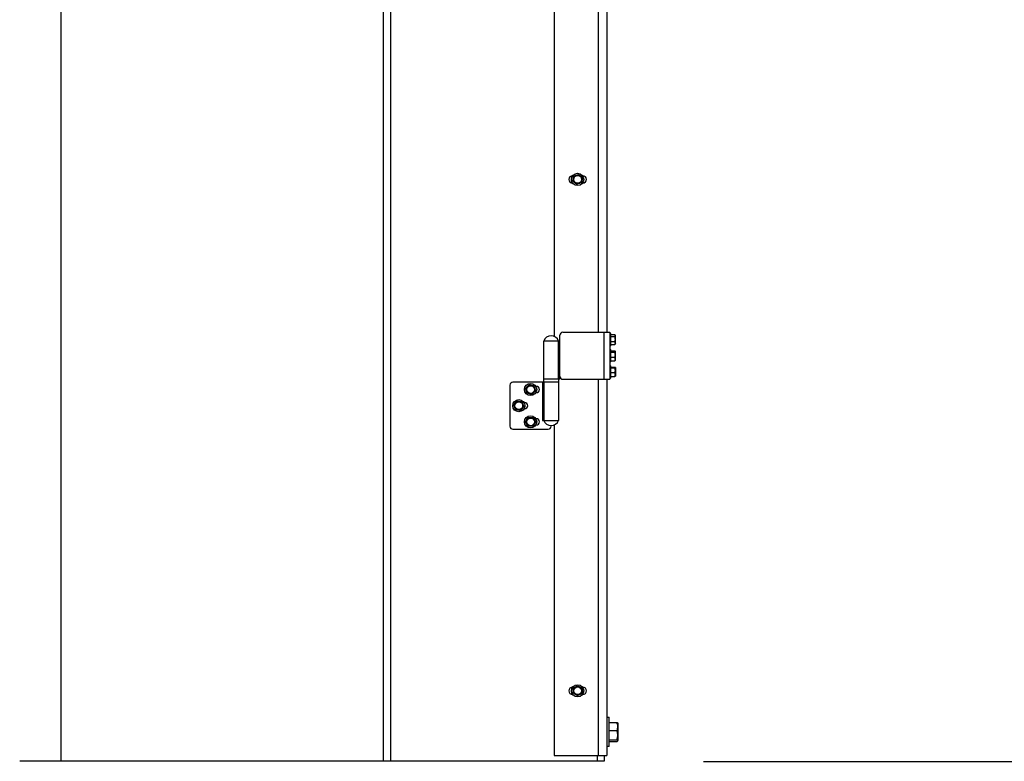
# Model space of a CAD drawing. Header units: inches. Extents: x 170 to 288, y 234 to 248.
# Tile 309 of 480: x 233.56 to 234.96, y 240.14 to 241.19. Entities that reach past the tile are written whole.
import ezdxf

# ---------------------------------------------------------------- set-up
doc = ezdxf.new("R2010")
doc.units = ezdxf.units.IN
doc.header["$LTSCALE"] = 0.25
doc.header["$MEASUREMENT"] = 0
doc.layers.add('ANNOTATIONS', color=1, linetype='Continuous')
doc.layers.add('STANDARD Z GUIDE MOTOR LH', color=7, linetype='Continuous')
doc.styles.add('ARIAL', font='arial.ttf', dxfattribs={"height": 0.09375})
doc.dimstyles.new('STANDARD$0', dxfattribs={"dimtxt": 0.09375, "dimasz": 0.09375, "dimexe": 0.03125, "dimexo": 0.046875, "dimgap": 0.09, "dimtad": 0, "dimtih": 1, "dimtoh": 1, "dimdec": 4, "dimzin": 0, "dimdsep": 46, "dimtxsty": 'ARIAL', "dimcen": 0.09, "dimadec": 0, "dimazin": 0, "dimtfac": 1, "dimtdec": 4, "dimtofl": 0, "dimtmove": 0, "dimatfit": 1, "dimfxl": 1, "dimtolj": 1, "dimtzin": 0, "dimarcsym": 0})

# ---------------------------------------------------------------- blocks, each defined once
blk = doc.blocks.new('*D51')
at = {"layer": 'ANNOTATIONS', "color": 0, "lineweight": -2, "transparency": 16777216}
for p, q in [((234.1246, 244.1438), (235.8396, 244.1438)), ((235.8083, 244.05), (235.8083, 242.2801)), ((235.8083, 240.2332), (235.8083, 242.0031)), ((234.5309, 240.1394), (235.8396, 240.1394))]:
    blk.add_line(p, q, dxfattribs=at)
at = {"layer": 'ANNOTATIONS', "color": 0, "transparency": 16777216}
for points in [[(235.7927, 244.05), (235.8239, 244.05), (235.8083, 244.1438)], [(235.7927, 240.2332), (235.8239, 240.2332), (235.8083, 240.1394)]]:
    blk.add_solid(points, dxfattribs=at)
at = {"layer": 'defpoints', "color": 0, "transparency": 16777216}
for p in [(234.0777, 244.1438), (235.8083, 244.1438), (234.484, 240.1394)]:
    blk.add_point(p, dxfattribs=at)
at = {"layer": 'ANNOTATIONS', "color": 0, "transparency": 16777216, "insert": (235.8083, 242.1416), "char_height": 0.09375, "attachment_point": 5, "style": 'ARIAL'}
blk.add_mtext('\\A1;OPENING HEIGHT', dxfattribs=at)

msp = doc.modelspace()

# ---------------------------------------------------------------- linework, layer by layer
at = {"layer": 'STANDARD Z GUIDE MOTOR LH'}
for p, q in [((233.62082, 240.13944), (233.62082, 245.57528)), ((234.07775, 240.13944), (234.07775, 245.57528)), ((234.08738, 244.18944), (234.08738, 240.13944)), ((234.38191, 242.15111), (234.38191, 240.74778)), ((234.39421, 242.15111), (234.39421, 240.74778)), ((234.31941, 242.0863), (234.31941, 240.74176)), ((234.34582, 240.96965), (234.34546, 240.96965)), ((234.34715, 240.969), (234.35052, 240.97028)), ((234.35389, 240.97157), (234.35669, 240.96929)), ((234.36004, 240.96965), (234.35968, 240.96965)), ((234.34546, 240.95924), (234.34582, 240.95924)), ((234.3516, 240.95732), (234.3488, 240.9596)), ((234.35835, 240.95989), (234.35498, 240.9586)), ((234.35968, 240.95924), (234.36004, 240.95924)), ((234.32755, 240.68111), (234.32755, 240.74361)), ((234.33171, 240.74778), (234.39818, 240.74778)), ((234.39005, 240.74778), (234.39005, 240.68111)), ((234.39818, 240.74778), (234.39818, 240.68111)), ((234.39818, 240.74603), (234.39985, 240.74603)), ((234.39985, 240.72869), (234.39985, 240.74603)), ((234.39985, 240.74454), (234.40562, 240.74454)), ((234.39985, 240.74162), (234.40562, 240.74162)), ((234.40562, 240.74162), (234.40618, 240.74308)), ((234.40582, 240.74423), (234.40618, 240.74361)), ((234.40582, 240.74423), (234.40582, 240.74423)), ((234.40618, 240.73111), (234.40618, 240.74361)), ((234.30472, 240.67694), (234.30472, 240.73528)), ((234.32755, 240.73528), (234.30472, 240.73528)), ((234.32555, 240.68111), (234.32555, 240.73528)), ((234.39985, 240.72869), (234.39818, 240.72869)), ((234.39818, 240.72311), (234.39985, 240.72311)), ((234.39985, 240.73445), (234.40562, 240.73445)), ((234.39985, 240.73019), (234.40562, 240.73019)), ((234.39985, 240.70578), (234.39985, 240.72311)), ((234.40562, 240.73019), (234.40618, 240.73232)), ((234.40576, 240.73053), (234.40562, 240.73019)), ((234.40618, 240.73111), (234.40582, 240.73049)), ((234.39985, 240.72146), (234.40562, 240.72146)), ((234.39985, 240.71941), (234.40562, 240.71941)), ((234.39985, 240.7124), (234.40562, 240.7124)), ((234.40562, 240.71941), (234.40618, 240.72044)), ((234.40562, 240.70743), (234.40618, 240.70991)), ((234.40599, 240.72102), (234.406, 240.72101)), ((234.406, 240.72101), (234.40618, 240.72069)), ((234.40618, 240.70819), (234.40618, 240.72069)), ((234.39985, 240.70578), (234.39818, 240.70578)), ((234.39818, 240.70019), (234.39985, 240.70019)), ((234.39985, 240.70743), (234.40562, 240.70743)), ((234.39985, 240.68286), (234.39985, 240.70019)), ((234.39985, 240.69819), (234.40562, 240.69819)), ((234.39985, 240.69726), (234.40562, 240.69726)), ((234.40591, 240.70793), (234.40562, 240.70743)), ((234.40562, 240.69726), (234.40618, 240.69773)), ((234.406, 240.70788), (234.40599, 240.70787)), ((234.40618, 240.70819), (234.406, 240.70788)), ((234.40618, 240.69773), (234.40618, 240.68528)), ((234.32755, 240.68111), (234.30472, 240.68111)), ((234.32572, 240.68111), (234.32572, 240.62278)), ((234.33171, 240.68111), (234.39818, 240.68111)), ((234.38191, 240.68111), (234.38191, 240.14778)), ((234.39421, 240.68111), (234.39421, 240.14778)), ((234.39985, 240.68286), (234.39818, 240.68286)), ((234.39985, 240.6906), (234.40562, 240.6906)), ((234.39985, 240.68487), (234.40562, 240.68487)), ((234.40562, 240.68487), (234.40618, 240.68773)), ((234.25689, 240.67278), (234.25689, 240.61444)), ((234.32572, 240.67694), (234.26106, 240.67694)), ((234.27913, 240.66857), (234.28175, 240.67106)), ((234.29128, 240.6715), (234.29213, 240.66799)), ((234.29439, 240.67094), (234.29351, 240.67094)), ((234.3029, 240.67694), (234.3029, 240.62278)), ((234.3049, 240.67694), (234.3049, 240.62278)), ((234.28083, 240.66155), (234.27998, 240.66506)), ((234.29298, 240.66449), (234.29036, 240.662)), ((234.29351, 240.66211), (234.29439, 240.66211)), ((234.26226, 240.64476), (234.26454, 240.64755)), ((234.26483, 240.63801), (234.26355, 240.64138)), ((234.27394, 240.64921), (234.27523, 240.64584)), ((234.27651, 240.64247), (234.27424, 240.63967)), ((234.27772, 240.64803), (234.27685, 240.64803)), ((234.27685, 240.63919), (234.27772, 240.63919)), ((234.28966, 240.62694), (234.29147, 240.62382)), ((234.27884, 240.62069), (234.28064, 240.62382)), ((234.28245, 240.61444), (234.28064, 240.61757)), ((234.29327, 240.62069), (234.29147, 240.61757)), ((234.29439, 240.62511), (234.29351, 240.62511)), ((234.29351, 240.61628), (234.29439, 240.61628)), ((234.3029, 240.62278), (234.32572, 240.62278)), ((234.31522, 240.61444), (234.31522, 240.61549)), ((234.31941, 240.6163), (234.31941, 240.14778)), ((234.26106, 240.61028), (234.31106, 240.61028)), ((234.34582, 240.24465), (234.34546, 240.24465)), ((234.3465, 240.24305), (234.34962, 240.24486)), ((234.35275, 240.24666), (234.35587, 240.24486)), ((234.359, 240.23584), (234.35587, 240.23403)), ((234.36004, 240.24465), (234.35968, 240.24465)), ((234.34546, 240.23424), (234.34582, 240.23424)), ((234.35275, 240.23223), (234.34962, 240.23403)), ((234.35968, 240.23424), (234.36004, 240.23424)), ((234.39421, 240.20194), (234.39755, 240.20194)), ((234.39755, 240.16028), (234.39755, 240.20194)), ((234.39755, 240.1945), (234.40856, 240.1945)), ((234.40968, 240.19361), (234.40968, 240.16873)), ((234.39755, 240.18313), (234.40856, 240.18313)), ((234.39755, 240.16974), (234.40856, 240.16974)), ((234.39755, 240.16772), (234.40856, 240.16772)), ((234.39755, 240.16028), (234.39421, 240.16028)), ((234.39025, 240.13944), (233.56212, 240.13944)), ((234.39025, 240.13944), (233.56212, 240.13944)), ((234.39025, 240.13944), (233.56212, 240.13944)), ((234.14608, 240.13944), (233.62082, 240.13944)), ((234.31941, 240.14778), (234.39421, 240.14778)), ((234.38061, 240.14778), (234.38061, 240.13944)), ((234.39025, 240.14778), (234.39025, 240.13944))]:
    msp.add_line(p, q, dxfattribs=at)
for centre, radius in [((234.35275, 240.96444), 0.00867), ((234.35275, 240.96444), 0.00625), ((234.35275, 240.96444), 0.00547), ((234.28606, 240.66653), 0.00867), ((234.28606, 240.66653), 0.00625), ((234.28606, 240.66653), 0.00547), ((234.26939, 240.64361), 0.00867), ((234.26939, 240.64361), 0.00625), ((234.26939, 240.64361), 0.00547), ((234.28606, 240.62069), 0.00867), ((234.28606, 240.62069), 0.00625), ((234.28606, 240.62069), 0.00547), ((234.35275, 240.23944), 0.00867), ((234.35275, 240.23944), 0.00625), ((234.35275, 240.23944), 0.00547)]:
    msp.add_circle(centre, radius, dxfattribs=at)
for centre, radius, start, end in [((234.34546, 240.96444), 0.00521, 90, 270), ((234.36004, 240.96444), 0.00521, 270, 90), ((234.31522, 240.73136), 0.01121, 20.44434, 159.55566), ((234.33171, 240.74361), 0.00417, 90, 180), ((234.33171, 240.68528), 0.00417, 180, 270), ((234.26106, 240.67278), 0.00417, 90, 180), ((234.29439, 240.66653), 0.00442, 270, 90), ((234.27772, 240.64361), 0.00442, 270, 90), ((234.26106, 240.61444), 0.00417, 180, 270), ((234.29439, 240.62069), 0.00442, 270, 90), ((234.31522, 240.62669), 0.01121, 200.44434, 339.55566), ((234.31106, 240.61444), 0.00417, 270, 0), ((234.34546, 240.23944), 0.00521, 90, 270), ((234.36004, 240.23944), 0.00521, 270, 90)]:
    msp.add_arc(centre, radius, start, end, dxfattribs=at)
for points, knots in [([(234.34601, 240.96187), (234.34605, 240.96217), (234.34624, 240.96333), (234.34643, 240.96454), (234.34658, 240.96544)], [0, 0, 0, 0, 0.2575348, 1, 1, 1, 1]), ([(234.3488, 240.9596), (234.34874, 240.95965), (234.34779, 240.96042), (234.34687, 240.96117), (234.34601, 240.96187)], [0, 0, 0, 0, 0.0702353, 1, 1, 1, 1]), ([(234.34658, 240.96544), (234.34663, 240.96576), (234.34682, 240.96697), (234.34701, 240.96814), (234.34715, 240.969)], [0, 0, 0, 0, 0.268646, 1, 1, 1, 1]), ([(234.35052, 240.97028), (234.3506, 240.97031), (234.35174, 240.97075), (234.35286, 240.97117), (234.35389, 240.97157)], [0, 0, 0, 0, 0.07018724, 1, 1, 1, 1]), ([(234.35669, 240.96929), (234.35676, 240.96924), (234.3577, 240.96847), (234.35863, 240.96772), (234.35949, 240.96702)], [0, 0, 0, 0, 0.07018508, 1, 1, 1, 1]), ([(234.35892, 240.96345), (234.35878, 240.96256), (234.35858, 240.96135), (234.35839, 240.96019), (234.35835, 240.95989)], [0, 0, 0, 0, 0.7424033, 1, 1, 1, 1]), ([(234.35949, 240.96702), (234.35935, 240.96616), (234.35916, 240.96498), (234.35897, 240.96378), (234.35892, 240.96345)], [0, 0, 0, 0, 0.73135521, 1, 1, 1, 1]), ([(234.35498, 240.9586), (234.3549, 240.95857), (234.35376, 240.95814), (234.35264, 240.95771), (234.3516, 240.95732)], [0, 0, 0, 0, 0.07018724, 1, 1, 1, 1]), ([(234.40618, 240.73804), (234.40617, 240.73836), (234.40614, 240.73958), (234.40584, 240.74076), (234.40562, 240.74162)], [0, 0, 0, 0, 0.2686246, 1, 1, 1, 1]), ([(234.40562, 240.73445), (234.40571, 240.73475), (234.40603, 240.73592), (234.40612, 240.73713), (234.40618, 240.73804)], [0, 0, 0, 0, 0.2575991, 1, 1, 1, 1]), ([(234.40618, 240.74308), (234.40618, 240.74311), (234.40618, 240.74349), (234.40596, 240.74386), (234.40576, 240.74419)], [0, 0, 0, 0, 0.0917314, 1, 1, 1, 1]), ([(234.40618, 240.73232), (234.40618, 240.73237), (234.40617, 240.73309), (234.40589, 240.73379), (234.40562, 240.73445)], [0, 0, 0, 0, 0.07019064, 1, 1, 1, 1]), ([(234.40618, 240.72044), (234.40618, 240.72046), (234.40617, 240.72081), (234.40589, 240.72115), (234.40562, 240.72146)], [0, 0, 0, 0, 0.0702001, 1, 1, 1, 1]), ([(234.40618, 240.7159), (234.40617, 240.71622), (234.40614, 240.71741), (234.40584, 240.71857), (234.40562, 240.71941)], [0, 0, 0, 0, 0.2686567, 1, 1, 1, 1]), ([(234.40562, 240.7124), (234.40571, 240.71269), (234.40603, 240.71383), (234.40612, 240.71502), (234.40618, 240.7159)], [0, 0, 0, 0, 0.2575767, 1, 1, 1, 1]), ([(234.40618, 240.70991), (234.40618, 240.70997), (234.40617, 240.71081), (234.40589, 240.71163), (234.40562, 240.7124)], [0, 0, 0, 0, 0.0702323, 1, 1, 1, 1]), ([(234.40618, 240.69773), (234.40618, 240.69774), (234.40617, 240.69789), (234.40589, 240.69805), (234.40562, 240.69819)], [0, 0, 0, 0, 0.0701939, 1, 1, 1, 1]), ([(234.40618, 240.69393), (234.40617, 240.69424), (234.40614, 240.69536), (234.40584, 240.69646), (234.40562, 240.69726)], [0, 0, 0, 0, 0.2686473, 1, 1, 1, 1]), ([(234.40562, 240.6906), (234.40571, 240.69088), (234.40603, 240.69197), (234.40612, 240.6931), (234.40618, 240.69393)], [0, 0, 0, 0, 0.2575757, 1, 1, 1, 1]), ([(234.40618, 240.68773), (234.40618, 240.6878), (234.40617, 240.68877), (234.40589, 240.68972), (234.40562, 240.6906)], [0, 0, 0, 0, 0.0701598, 1, 1, 1, 1]), ([(234.40618, 240.68533), (234.40618, 240.68532), (234.40617, 240.68516), (234.40589, 240.68501), (234.40562, 240.68487)], [0, 0, 0, 0, 0.0701968, 1, 1, 1, 1]), ([(234.27998, 240.66506), (234.27996, 240.66515), (234.27967, 240.66633), (234.27939, 240.66749), (234.27913, 240.66857)], [0, 0, 0, 0, 0.0702066, 1, 1, 1, 1]), ([(234.28175, 240.67106), (234.28181, 240.67112), (234.28269, 240.67196), (234.28356, 240.67278), (234.28436, 240.67354)], [0, 0, 0, 0, 0.07020217, 1, 1, 1, 1]), ([(234.28436, 240.67354), (234.2852, 240.6733), (234.28634, 240.67296), (234.28751, 240.67262), (234.28782, 240.67252)], [0, 0, 0, 0, 0.731365, 1, 1, 1, 1]), ([(234.28782, 240.67252), (234.28869, 240.67227), (234.28987, 240.67192), (234.29099, 240.67159), (234.29128, 240.6715)], [0, 0, 0, 0, 0.7424476, 1, 1, 1, 1]), ([(234.29213, 240.66799), (234.29215, 240.66791), (234.29244, 240.66673), (234.29272, 240.66556), (234.29298, 240.66449)], [0, 0, 0, 0, 0.0702066, 1, 1, 1, 1]), ([(234.28429, 240.66053), (234.28397, 240.66063), (234.2828, 240.66097), (234.28166, 240.66131), (234.28083, 240.66155)], [0, 0, 0, 0, 0.2686235, 1, 1, 1, 1]), ([(234.28775, 240.65951), (234.28746, 240.6596), (234.28633, 240.65993), (234.28516, 240.66028), (234.28429, 240.66053)], [0, 0, 0, 0, 0.2575524, 1, 1, 1, 1]), ([(234.29036, 240.662), (234.2903, 240.66194), (234.28942, 240.6611), (234.28855, 240.66028), (234.28775, 240.65951)], [0, 0, 0, 0, 0.0701981, 1, 1, 1, 1]), ([(234.26355, 240.64138), (234.26352, 240.64146), (234.26308, 240.6426), (234.26266, 240.64372), (234.26226, 240.64476)], [0, 0, 0, 0, 0.0701992, 1, 1, 1, 1]), ([(234.26454, 240.64755), (234.26459, 240.64762), (234.26536, 240.64857), (234.26612, 240.64949), (234.26682, 240.65035)], [0, 0, 0, 0, 0.07020229, 1, 1, 1, 1]), ([(234.26682, 240.65035), (234.26768, 240.65022), (234.26885, 240.65003), (234.27006, 240.64983), (234.27038, 240.64978)], [0, 0, 0, 0, 0.7313685, 1, 1, 1, 1]), ([(234.27038, 240.64978), (234.27128, 240.64964), (234.27248, 240.64944), (234.27364, 240.64926), (234.27394, 240.64921)], [0, 0, 0, 0, 0.7424477, 1, 1, 1, 1]), ([(234.27424, 240.63967), (234.27418, 240.6396), (234.27341, 240.63866), (234.27266, 240.63773), (234.27196, 240.63687)], [0, 0, 0, 0, 0.07019915, 1, 1, 1, 1]), ([(234.27523, 240.64584), (234.27526, 240.64576), (234.27569, 240.64462), (234.27612, 240.6435), (234.27651, 240.64247)], [0, 0, 0, 0, 0.0702048, 1, 1, 1, 1]), ([(234.2684, 240.63744), (234.26807, 240.63749), (234.26687, 240.63769), (234.26569, 240.63787), (234.26483, 240.63801)], [0, 0, 0, 0, 0.2686354, 1, 1, 1, 1]), ([(234.27196, 240.63687), (234.27166, 240.63692), (234.2705, 240.6371), (234.26929, 240.6373), (234.2684, 240.63744)], [0, 0, 0, 0, 0.2575485, 1, 1, 1, 1]), ([(234.28064, 240.62382), (234.28069, 240.62389), (234.28129, 240.62495), (234.28189, 240.62598), (234.28245, 240.62694)], [0, 0, 0, 0, 0.0702, 1, 1, 1, 1]), ([(234.28245, 240.62694), (234.28332, 240.62694), (234.28451, 240.62694), (234.28573, 240.62694), (234.28606, 240.62694)], [0, 0, 0, 0, 0.7313691, 1, 1, 1, 1]), ([(234.28606, 240.62694), (234.28696, 240.62694), (234.28818, 240.62694), (234.28936, 240.62694), (234.28966, 240.62694)], [0, 0, 0, 0, 0.7424515, 1, 1, 1, 1]), ([(234.28064, 240.61757), (234.2806, 240.61764), (234.27999, 240.6187), (234.27939, 240.61973), (234.27884, 240.62069)], [0, 0, 0, 0, 0.0701998, 1, 1, 1, 1]), ([(234.28606, 240.61444), (234.28573, 240.61444), (234.28451, 240.61444), (234.28332, 240.61444), (234.28245, 240.61444)], [0, 0, 0, 0, 0.2686309, 1, 1, 1, 1]), ([(234.28966, 240.61444), (234.28936, 240.61444), (234.28818, 240.61444), (234.28696, 240.61444), (234.28606, 240.61444)], [0, 0, 0, 0, 0.2575485, 1, 1, 1, 1]), ([(234.29147, 240.61757), (234.29143, 240.6175), (234.29082, 240.61644), (234.29022, 240.61541), (234.28966, 240.61444)], [0, 0, 0, 0, 0.0702, 1, 1, 1, 1]), ([(234.29147, 240.62382), (234.29151, 240.62375), (234.29212, 240.62269), (234.29272, 240.62166), (234.29327, 240.62069)], [0, 0, 0, 0, 0.0701335, 1, 1, 1, 1]), ([(234.3465, 240.23944), (234.3465, 240.23977), (234.3465, 240.24099), (234.3465, 240.24218), (234.3465, 240.24305)], [0, 0, 0, 0, 0.2686692, 1, 1, 1, 1]), ([(234.3465, 240.23584), (234.3465, 240.23614), (234.3465, 240.23732), (234.3465, 240.23854), (234.3465, 240.23944)], [0, 0, 0, 0, 0.2575222, 1, 1, 1, 1]), ([(234.34962, 240.23403), (234.34955, 240.23407), (234.34849, 240.23468), (234.34746, 240.23528), (234.3465, 240.23584)], [0, 0, 0, 0, 0.0701991, 1, 1, 1, 1]), ([(234.34962, 240.24486), (234.3497, 240.2449), (234.35075, 240.24551), (234.35179, 240.24611), (234.35275, 240.24666)], [0, 0, 0, 0, 0.0702048, 1, 1, 1, 1]), ([(234.35587, 240.24486), (234.35595, 240.24481), (234.357, 240.2442), (234.35804, 240.24361), (234.359, 240.24305)], [0, 0, 0, 0, 0.0702077, 1, 1, 1, 1]), ([(234.359, 240.24305), (234.359, 240.24218), (234.359, 240.24099), (234.359, 240.23977), (234.359, 240.23944)], [0, 0, 0, 0, 0.7313308, 1, 1, 1, 1]), ([(234.359, 240.23944), (234.359, 240.23854), (234.359, 240.23732), (234.359, 240.23614), (234.359, 240.23584)], [0, 0, 0, 0, 0.7424778, 1, 1, 1, 1]), ([(234.35587, 240.23403), (234.3558, 240.23399), (234.35474, 240.23338), (234.35371, 240.23278), (234.35275, 240.23223)], [0, 0, 0, 0, 0.0701961, 1, 1, 1, 1]), ([(234.40968, 240.18881), (234.40968, 240.18895), (234.40967, 240.18997), (234.40943, 240.19189), (234.40885, 240.19362), (234.40856, 240.1945)], [0, 0, 0, 0, 0.0701013, 0.5307925, 1, 1, 1, 1]), ([(234.40856, 240.1945), (234.40888, 240.19433), (234.40951, 240.194), (234.40962, 240.19366), (234.40968, 240.19349)], [0, 0, 0, 0, 0.4954695, 1, 1, 1, 1]), ([(234.40856, 240.18313), (234.40888, 240.18405), (234.40951, 240.18592), (234.40962, 240.18784), (234.40968, 240.18881)], [0, 0, 0, 0, 0.4954607, 1, 1, 1, 1]), ([(234.40968, 240.17644), (234.40967, 240.177), (234.40961, 240.17926), (234.40901, 240.18147), (234.40856, 240.18313)], [0, 0, 0, 0, 0.2463304, 1, 1, 1, 1]), ([(234.40856, 240.16974), (234.40872, 240.17024), (234.40937, 240.17243), (234.40955, 240.17469), (234.40968, 240.17644)], [0, 0, 0, 0, 0.22938482, 1, 1, 1, 1]), ([(234.40968, 240.16873), (234.40968, 240.16876), (234.40967, 240.16894), (234.40943, 240.16928), (234.40885, 240.16959), (234.40856, 240.16974)], [0, 0, 0, 0, 0.0700899, 0.5307963, 1, 1, 1, 1]), ([(234.40856, 240.16772), (234.40888, 240.16789), (234.40951, 240.16822), (234.40962, 240.16856), (234.40968, 240.16873)], [0, 0, 0, 0, 0.4954486, 1, 1, 1, 1])]:
    msp.add_open_spline(points, degree=3, knots=knots, dxfattribs=at)

# ---------------------------------------------------------------- dimensions: what is measured, and where the dimension line sits
at = {"layer": 'ANNOTATIONS'}
dim = msp.add_linear_dim(base=(235.80831, 244.14378), p1=(234.484, 240.13944), p2=(234.07775, 244.14378), angle=90, text='OPENING HEIGHT', dimstyle='STANDARD$0', dxfattribs=at)
dim.commit()
dim.dimension.update_dxf_attribs({"geometry": '*D51', "text_midpoint": (235.80831, 242.14161)})

doc.saveas('drawing.dxf')
